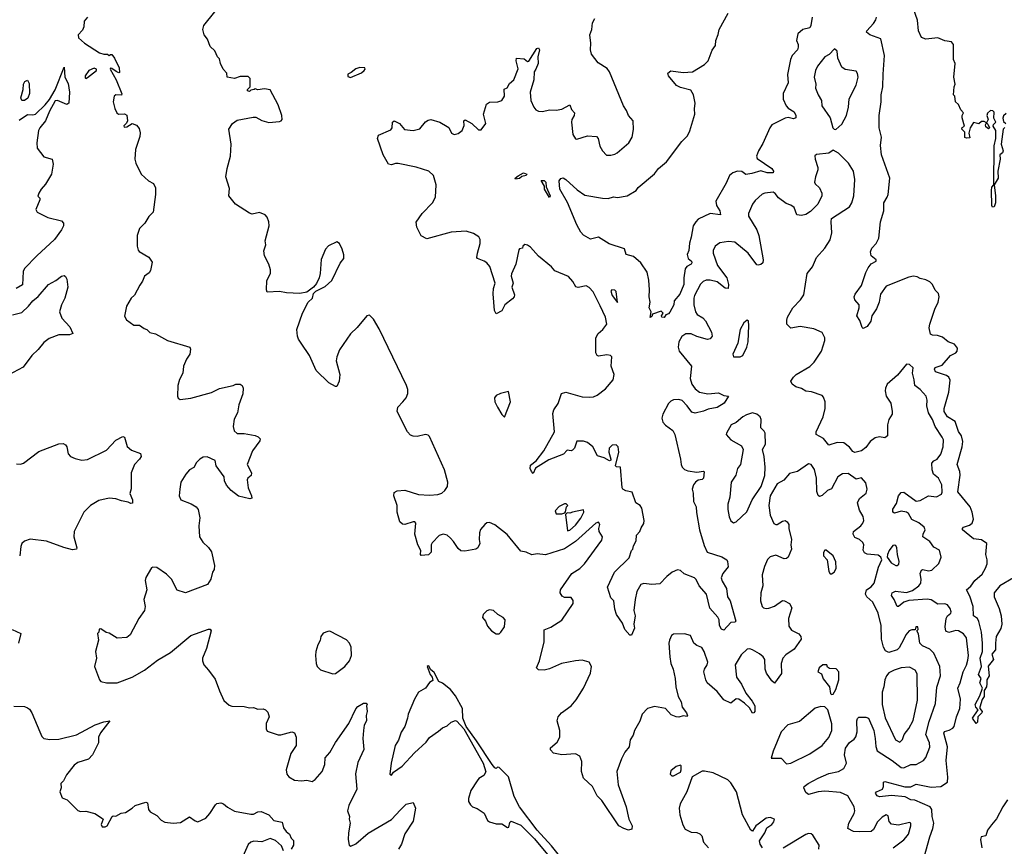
# Model space of a CAD drawing. Extents: x 1603745 to 1745082, y 385868 to 533966.
# Tile 389 of 646: x 1675409 to 1682632, y 458465 to 464527. Entities that reach past the tile are written whole.
import ezdxf

# ---------------------------------------------------------------- set-up
doc = ezdxf.new("R2010")
doc.units = 0

msp = doc.modelspace()

# ---------------------------------------------------------------- linework, layer by layer
at = {"layer": '0CON20XD'}
for points in [[(1680176.4, 459976.4), (1680171.1, 459955), (1680178.1, 459855), (1680185.6, 459805), (1680202.9, 459765), (1680218, 459695), (1680220.8, 459635), (1680238.1, 459565), (1680260.9, 459525), (1680267.9, 459485), (1680300, 459445), (1680307.4, 459422.6), (1680305, 459416.7), (1680275, 459423.3), (1680245, 459412.9), (1680223.7, 459413.7), (1680188.9, 459428.9), (1680145, 459476.5), (1680065, 459490), (1680014, 459476), (1679976, 459435), (1679957.9, 459382.1), (1679918, 459315), (1679909.2, 459280.8), (1679888, 459245), (1679878.8, 459195), (1679847.5, 459155), (1679823.2, 459106.8), (1679789.2, 459015), (1679800, 458915), (1679856.7, 458755), (1679867.5, 458707.5), (1679876.7, 458665), (1679902, 458615), (1679899.2, 458590.8), (1679875, 458583.3), (1679840, 458595), (1679805, 458616.7), (1679680.3, 458800.3), (1679645.9, 458835.9), (1679610.8, 458905), (1679543.9, 458963.9), (1679530, 459015), (1679533.6, 459086.4), (1679517, 459127), (1679485, 459143.8), (1679385, 459136.7), (1679325, 459147.5), (1679303, 459173), (1679303.6, 459186.4), (1679351.2, 459228.8), (1679372, 459265), (1679371.2, 459315), (1679352.5, 459385), (1679358.6, 459415), (1679384.2, 459445), (1679455, 459495.6), (1679491.4, 459538.6), (1679544.6, 459625.4), (1679596.2, 459735), (1679603.8, 459785), (1679585, 459816.7), (1679535, 459831.2), (1679485, 459825.8), (1679382.5, 459805), (1679294.3, 459765.7), (1679255, 459756), (1679215, 459759.2), (1679198.8, 459775), (1679222.5, 459825), (1679256.9, 459965), (1679255, 460053.3), (1679305, 460071.9), (1679386.7, 460123.3), (1679468.5, 460245), (1679468.9, 460268.9), (1679455, 460289.2), (1679405, 460290), (1679388.8, 460298.8), (1679374.3, 460324.3), (1679375.8, 460345), (1679459.1, 460465), (1679516.7, 460503.3), (1679553.1, 460536.9), (1679680.3, 460709.7), (1679684.2, 460735), (1679660.6, 460775), (1679657.1, 460795), (1679664, 460825), (1679655, 460841.2), (1679635, 460835.5), (1679485, 460701.1), (1679405, 460645.7), (1679265, 460602.2), (1679205, 460609.2), (1679165, 460602), (1679125, 460623.3), (1679085, 460630), (1678985, 460752.9), (1678895, 460823.8), (1678855, 460838.8), (1678835, 460836.2), (1678820, 460825), (1678790.3, 460789.7), (1678781.2, 460765), (1678778.8, 460715), (1678783.8, 460685), (1678770, 460655), (1678755, 460643.8), (1678675, 460628.6), (1678645, 460632.9), (1678625, 460648.8), (1678591.3, 460701.3), (1678568.8, 460725), (1678545, 460746), (1678515, 460754), (1678485, 460743.3), (1678435, 460690), (1678428, 460675), (1678427.3, 460622.7), (1678407.7, 460602.3), (1678355, 460597.5), (1678350, 460605), (1678350.8, 460635), (1678328.6, 460675), (1678308.6, 460755), (1678315.5, 460835.5), (1678306.7, 460845), (1678295, 460845.7), (1678235, 460826.2), (1678216.4, 460826.4), (1678196.7, 460845), (1678178.8, 460915), (1678178, 460965), (1678154, 461035), (1678155, 461060), (1678177, 461073), (1678233.9, 461076.1), (1678335, 461046), (1678415, 461039.2), (1678475, 461044.2), (1678505, 461055.8), (1678528, 461075), (1678545.8, 461105), (1678549.4, 461135), (1678525, 461225.6), (1678415, 461471.6), (1678405, 461481.2), (1678385.2, 461485.2), (1678325, 461471.4), (1678295, 461471.7), (1678275, 461480.2), (1678254.6, 461504.6), (1678176.8, 461655), (1678181.7, 461685), (1678220, 461725), (1678244.8, 461755), (1678257.1, 461785), (1678256.5, 461815), (1678246.5, 461845), (1678045, 462258.8), (1678005, 462330.5), (1677975, 462360.6), (1677955, 462355.8), (1677885, 462270.8), (1677836.3, 462223.7), (1677755, 462106.2), (1677734.4, 462055), (1677729.2, 462025), (1677757.5, 461925), (1677752.5, 461875), (1677735, 461837.5), (1677725, 461837.5), (1677677.5, 461865), (1677584.4, 461954.4), (1677533.8, 462065), (1677474, 462155), (1677453.3, 462183.3), (1677445.8, 462205), (1677440.8, 462255), (1677484.1, 462375.9), (1677523.8, 462456.2), (1677556.7, 462485), (1677565, 462520), (1677580, 462535), (1677650.5, 462569.5), (1677698, 462615), (1677759.1, 462740.9), (1677787.5, 462775), (1677787.4, 462802.6), (1677775, 462843.8), (1677755, 462886), (1677735, 462897.5), (1677675, 462867.5), (1677652.5, 462845), (1677620.7, 462769.3), (1677613.3, 462665), (1677605.9, 462634.1), (1677585, 462592.5), (1677563.9, 462566.1), (1677515, 462530), (1677465, 462520), (1677366.1, 462523.9), (1677315, 462533.8), (1677225, 462530), (1677220, 462545), (1677220.8, 462615), (1677248, 462665), (1677248.3, 462691.7), (1677236.2, 462735), (1677204.2, 462794.2), (1677200.7, 462830.7), (1677213.3, 462875), (1677208.8, 462905), (1677240, 463015), (1677237.5, 463045), (1677225, 463080), (1677210, 463095), (1677167, 463113), (1677115, 463100), (1677095, 463107.5), (1676991.2, 463175), (1676942.5, 463235), (1676948.3, 463288.3), (1676920, 463375), (1676930, 463435), (1676956.2, 463525), (1676960, 463615), (1676943.3, 463725), (1676970, 463765), (1677005, 463789.2), (1677122.5, 463812.5), (1677141.7, 463811.7), (1677185, 463786.7), (1677236.4, 463773.6), (1677315, 463780), (1677327.5, 463785), (1677334.2, 463795.8), (1677332.7, 463825), (1677305, 463901.4), (1677245, 464013.1), (1677205, 464020), (1677155, 464012.5), (1677135, 464020), (1677130, 464015), (1677105, 464010), (1677095, 464000), (1677080, 464005), (1677080, 464015), (1677100, 464035), (1677100, 464095), (1677085, 464110), (1677025, 464110), (1676985, 464096.7), (1676930, 464105), (1676927.5, 464135), (1676902.5, 464165), (1676882.5, 464205), (1676875, 464240), (1676860, 464255), (1676839.3, 464299.3), (1676805, 464330), (1676787.5, 464385), (1676762.5, 464415), (1676752.5, 464455), (1676760, 464485), (1676840, 464585)], [(1681221.6, 464545), (1681213.1, 464485), (1681205, 464467.1), (1681154, 464456), (1681117, 464423), (1681106.7, 464375), (1681119.5, 464345), (1681120.5, 464325), (1681113.6, 464306.4), (1681076.3, 464263.7), (1681063.3, 464235), (1681042.1, 464125), (1681046.2, 464065), (1681010.5, 463985), (1681010.5, 463945), (1681032.1, 463895), (1681047, 463877), (1681091.2, 463851.2), (1681102.9, 463825), (1681102.5, 463807.5), (1681085, 463800.9), (1681045, 463808.6), (1681025, 463805.3), (1680927.1, 463755), (1680911.1, 463735), (1680860.3, 463619.7), (1680827.5, 463565), (1680814.4, 463525), (1680817.8, 463507.8), (1680925, 463435.4), (1680939.4, 463415), (1680936.7, 463405), (1680892.5, 463405), (1680845, 463418.1), (1680778.6, 463398.6), (1680735, 463391.5), (1680705, 463412.5), (1680675, 463416.7), (1680641.2, 463405), (1680616, 463385), (1680592, 463328), (1680514.5, 463195), (1680519.1, 463165), (1680544.5, 463125), (1680548.8, 463095), (1680475, 463106.1), (1680386, 463065), (1680368.1, 463045), (1680349.4, 463015), (1680335, 462932.5), (1680321.1, 462888.9), (1680316.9, 462835), (1680305.6, 462805), (1680312.9, 462775), (1680336.5, 462756.5), (1680339.2, 462745), (1680335.4, 462734.6), (1680303.1, 462716.9), (1680290, 462700), (1680279.6, 462635), (1680280.5, 462585), (1680250.4, 462515), (1680210, 462465), (1680208.1, 462435), (1680178.8, 462381.2), (1680169.4, 462370.6), (1680147.7, 462362.3), (1680136.2, 462343.8), (1680120, 462345), (1680116.2, 462355), (1680130, 462375), (1680115, 462390), (1680051.7, 462368.3), (1680045, 462350), (1680033.6, 462343.6), (1680040, 462385), (1680026.7, 462415), (1680033.8, 462455), (1680026.2, 462495), (1680030, 462545), (1680023, 462617), (1680011.2, 462675), (1679964.4, 462744.4), (1679910.9, 462790.9), (1679856.7, 462805), (1679845, 462846.2), (1679732.1, 462882.1), (1679655, 462932.5), (1679595, 462918.6), (1679545, 462945.8), (1679525, 462969.4), (1679495, 463023.3), (1679427.2, 463187.2), (1679372.2, 463285), (1679366.2, 463345), (1679377.7, 463362.3), (1679395, 463367.5), (1679415, 463355.8), (1679498.3, 463278.3), (1679555, 463240.8), (1679683, 463217), (1679725.7, 463215.7), (1679765, 463227.1), (1679792.9, 463222.9), (1679865, 463234.2), (1679930, 463275), (1679945, 463296.2), (1680064.6, 463395.4), (1680095.5, 463434.5), (1680153.3, 463485), (1680265, 463633.3), (1680308, 463675), (1680325, 463712.5), (1680360.8, 463835), (1680357.7, 463872.3), (1680363.8, 463915), (1680351.4, 463975), (1680330.9, 464010.9), (1680255, 464030), (1680226.2, 464045), (1680168.8, 464115), (1680164, 464135), (1680185, 464152), (1680275, 464139.2), (1680345, 464144.4), (1680432.1, 464197.9), (1680459.2, 464225), (1680487.4, 464302.6), (1680512.6, 464337.4), (1680515.6, 464374.4), (1680532.6, 464417.4), (1680539.5, 464455), (1680605.7, 464575)], [(1682635, 463737.5), (1682624.2, 463725), (1682608.1, 463615), (1682624.2, 463565), (1682618.9, 463551.1), (1682599.2, 463535), (1682602.2, 463505), (1682584.1, 463415), (1682586.2, 463365), (1682556.7, 463316.7), (1682566.8, 463235), (1682566, 463185), (1682557.7, 463155), (1682545, 463151.1), (1682540.3, 463165), (1682537.2, 463275), (1682540.9, 463299.1), (1682554, 463316), (1682557.3, 463602.7), (1682570, 463655), (1682570, 463715), (1682550, 463745), (1682551.2, 463758.8), (1682570, 463775), (1682553.6, 463803.6), (1682557.8, 463847.8), (1682547.7, 463857.7), (1682529.3, 463860.7), (1682508.3, 463841.7), (1682503.3, 463825), (1682512.5, 463795), (1682500, 463770), (1682511.7, 463761.7), (1682522.5, 463735), (1682519.3, 463730.7), (1682515, 463727.5), (1682495, 463740), (1682492.5, 463755), (1682500, 463770), (1682485, 463780), (1682465, 463780), (1682445, 463762.5), (1682405, 463772.5), (1682380, 463735), (1682372.5, 463695), (1682378.3, 463661.7), (1682355, 463657.5), (1682343, 463663), (1682341.7, 463701.7), (1682320, 463725), (1682323.6, 463736.4), (1682340, 463745), (1682323, 463807), (1682322.5, 463825), (1682332.5, 463845), (1682312.5, 463865), (1682296.7, 463905), (1682272.5, 463925), (1682267.5, 463965), (1682260, 463975), (1682262.5, 464035), (1682270, 464055), (1682261.2, 464105), (1682270, 464205), (1682260, 464235), (1682258.8, 464298.8), (1682258.1, 464345), (1682243.9, 464363.9), (1682195, 464372.7), (1682145, 464393.6), (1682055, 464384.5), (1682025, 464395.8), (1682002.1, 464445), (1681994.3, 464524.3), (1681966.3, 464606.3)], [(1675906, 464545), (1675880.8, 464515), (1675878.8, 464475), (1675869.5, 464450.5), (1675838, 464415), (1675840, 464395), (1675883.8, 464355), (1675995, 464283.5), (1676025, 464274.2), (1676053.3, 464273.3), (1676065, 464263.8), (1676075, 464272.5), (1676085, 464270.8), (1676105.2, 464245.2), (1676138.8, 464175), (1676141.2, 464138.8), (1676135, 464136), (1676117.5, 464147.5), (1676085, 464169.2), (1676075, 464172.5), (1676072.5, 464165), (1676116.2, 464085), (1676157.1, 463982.9), (1676155, 463973.3), (1676115, 463975.8), (1676102, 463965), (1676094, 463925), (1676105.9, 463875.9), (1676122, 463845), (1676134.3, 463834.3), (1676177, 463837), (1676195, 463827.5), (1676200.8, 463785), (1676193.1, 463766.9), (1676172.6, 463747.4), (1676175, 463738.8), (1676195, 463740.8), (1676235, 463766.2), (1676265, 463753.8), (1676285, 463730), (1676293.3, 463696.7), (1676289.3, 463670.7), (1676257.5, 463575), (1676253.3, 463505), (1676260, 463475), (1676300, 463395), (1676352.5, 463345), (1676390, 463325), (1676406, 463295), (1676406.2, 463245), (1676386.7, 463115), (1676355, 463083.3), (1676326.7, 463035), (1676288.8, 462995), (1676270.8, 462945), (1676270, 462865), (1676277.3, 462837.3), (1676285.9, 462825.9), (1676355, 462786.2), (1676379.5, 462749.5), (1676367.5, 462687.5)], [(1681615, 461390.8), (1681585, 461364.4), (1681535, 461353.3), (1681520.4, 461360.4), (1681495, 461392), (1681455, 461423.8), (1681405, 461426.2), (1681345, 461407.5), (1681305.4, 461455.4), (1681252, 461485), (1681252, 461505), (1681302.9, 461615), (1681318, 461675), (1681316.7, 461725), (1681305, 461760), (1681295, 461770), (1681216.8, 461796.8), (1681175, 461802.5), (1681143, 461823), (1681102.5, 461835), (1681075, 461853.8), (1681066.2, 461875), (1681084.2, 461905), (1681105.8, 461925), (1681205, 461982.9), (1681235.7, 462015), (1681290.8, 462095), (1681314.3, 462175), (1681314.2, 462195), (1681295, 462233.8), (1681235, 462261.1), (1681135, 462276.7), (1681065, 462263.8), (1681036.2, 462295), (1681035.7, 462324.3), (1681040.8, 462345), (1681079.2, 462415), (1681136.8, 462473.2), (1681159.8, 462510.2), (1681185.7, 462665), (1681225.4, 462714.6), (1681255, 462783.8), (1681315, 462851.2), (1681355, 462913.3), (1681365.6, 462965), (1681360.6, 463045), (1681365, 463068.8), (1681495, 463154), (1681512.9, 463185), (1681527.1, 463235), (1681535.6, 463355), (1681525.6, 463415), (1681489.2, 463475), (1681415, 463548.8), (1681375, 463570), (1681345, 463548.8), (1681255, 463537.5), (1681241.7, 463528.3), (1681243.3, 463505), (1681264.1, 463444.1), (1681264, 463425), (1681247.5, 463375), (1681238, 463335), (1681243.1, 463323.1), (1681275.8, 463295), (1681293.3, 463255), (1681293.5, 463235), (1681264.2, 463175), (1681210.7, 463119.3), (1681175, 463097.8), (1681145, 463091.1), (1681110, 463095), (1681089.7, 463149.7), (1681066.3, 463166.3), (1681030.2, 463180.2), (1680975, 463220.8), (1680951.8, 463251.8), (1680935, 463261.1), (1680874.4, 463255.6), (1680855, 463247.5), (1680805, 463202), (1680785, 463173.8), (1680755.8, 463105), (1680754.2, 463085), (1680815.6, 462985), (1680831.5, 462945), (1680863.3, 462765), (1680859.2, 462745), (1680845, 462732.9), (1680825, 462725.7), (1680815, 462729.2), (1680752.2, 462815), (1680655, 462894.4), (1680609.4, 462900.6), (1680545, 462890.8), (1680510, 462865), (1680496.2, 462835), (1680496.2, 462815), (1680527.8, 462725), (1680597.3, 462635), (1680608.8, 462585), (1680605, 462556.7), (1680585, 462558.9), (1680525, 462605.3), (1680475, 462617.5), (1680445, 462617.1), (1680423.5, 462606.5), (1680403.3, 462586.7), (1680358.5, 462505), (1680354.4, 462485), (1680353.3, 462435), (1680365.6, 462385), (1680378.6, 462365), (1680419.7, 462339.7), (1680439.5, 462319.5), (1680483.1, 462235), (1680488.6, 462205), (1680475, 462187.1), (1680455, 462181.5), (1680375, 462203.8), (1680335, 462222.1), (1680296.5, 462223.5), (1680265, 462204.3), (1680243.5, 462165), (1680239.4, 462125), (1680245.7, 462095), (1680337.7, 461985), (1680326.5, 461895), (1680339.5, 461855), (1680365, 461820), (1680396.7, 461795), (1680455.5, 461784.5), (1680535, 461790), (1680575, 461770), (1680607.5, 461765), (1680577.3, 461715), (1680525, 461683.6), (1680458.3, 461671.7), (1680425, 461655.5), (1680365, 461642.1), (1680339.4, 461649.4), (1680305, 461696.5), (1680267.3, 461735), (1680245, 461741.6), (1680205, 461739.2), (1680185, 461730), (1680168, 461712), (1680127.1, 461635), (1680119.3, 461605), (1680126.5, 461575), (1680145, 461553.5), (1680199.2, 461515), (1680215.7, 461485), (1680256.7, 461305), (1680260, 461265), (1680269.4, 461245), (1680285, 461228.9), (1680309.8, 461219.8), (1680375, 461210), (1680425, 461216.9), (1680430.6, 461210.6), (1680425, 461164), (1680415, 461155.7), (1680385, 461150), (1680366, 461135), (1680351.1, 461115), (1680342.2, 461085), (1680350, 461055), (1680350.4, 460995), (1680371.2, 460955), (1680373.3, 460913.3), (1680396.1, 460786.1), (1680430.3, 460670.3), (1680452.2, 460622.2), (1680559.3, 460589.3), (1680596, 460566), (1680602, 460555), (1680606, 460515), (1680567.1, 460465), (1680554, 460434), (1680560.8, 460410.8), (1680594, 460355), (1680602, 460295), (1680621.2, 460265), (1680662.5, 460117.5), (1680655, 460110), (1680625, 460107.5), (1680575, 460051.2), (1680557.9, 460057.9), (1680541.9, 460085), (1680539.2, 460125), (1680530.8, 460145), (1680470.9, 460210.9), (1680446.1, 460315), (1680394.2, 460375), (1680371.2, 460421.2), (1680360, 460435), (1680283.2, 460463.2), (1680255, 460487.1), (1680235, 460491.8), (1680195, 460476.8), (1680155.3, 460444.7), (1680105, 460390.6), (1680045, 460384.3), (1679987.7, 460392.3), (1679964.1, 460385.9), (1679935.6, 460335), (1679923.8, 460276.2), (1679914.6, 460195), (1679922.5, 460155), (1679914.4, 460095), (1679918, 460065), (1679895.7, 460014.3), (1679885, 460013.8), (1679847.5, 460055), (1679830.7, 460100.7), (1679786.4, 460166.4), (1679773.3, 460205), (1679767.5, 460265), (1679745, 460287.5), (1679720, 460365), (1679772.5, 460475), (1679879.1, 460580.9), (1679896.4, 460633.6), (1679906.2, 460645), (1679910.5, 460669.5), (1679930, 460705), (1679934.2, 460745.8), (1679958.8, 460775), (1679968.6, 460801.4), (1679986.7, 460833.3), (1679988.9, 460855), (1679971.9, 460945), (1679959.2, 460965), (1679928.6, 460985), (1679902.6, 461062.6), (1679855, 461073.2), (1679834.4, 461084.4), (1679827.8, 461095), (1679816.2, 461246.2), (1679787, 461247), (1679780, 461255), (1679804.7, 461355), (1679799.6, 461395), (1679785, 461410.5), (1679755, 461407.5), (1679734.1, 461385), (1679730.2, 461355), (1679745.3, 461304.7), (1679744.3, 461295.7), (1679735, 461292.2), (1679695.2, 461315.2), (1679647.8, 461327.8), (1679613.1, 461395), (1679575, 461425.7), (1679545, 461435.8), (1679495, 461436.2), (1679478.6, 461385), (1679465, 461370.6), (1679454.4, 461364.4), (1679425, 461370), (1679398.3, 461341.7), (1679291.2, 461298.8), (1679192.9, 461237.1), (1679175, 461200), (1679163.1, 461215), (1679152.3, 461235), (1679155, 461260), (1679197.3, 461292.7), (1679252.9, 461365), (1679331.2, 461505), (1679320.7, 461639.3), (1679327.5, 461665), (1679357.7, 461712.3), (1679384.1, 461785.9), (1679415, 461796), (1679535, 461761.4), (1679585, 461757.8), (1679617.8, 461762.2), (1679645, 461774.3), (1679705, 461819.2), (1679762.9, 461885), (1679768.6, 461925), (1679746.9, 461985), (1679752.5, 462055), (1679743.3, 462065), (1679715, 462070.4), (1679655, 462059.5), (1679644.5, 462065), (1679634.6, 462085), (1679635.6, 462195), (1679651.9, 462225), (1679685.6, 462255), (1679715.2, 462295), (1679705.9, 462345), (1679668.1, 462428.1), (1679615, 462530.7), (1679585, 462563.5), (1679565, 462574.5), (1679505, 462562.5), (1679487.5, 462567.5), (1679466.9, 462606.9), (1679433.4, 462643.4), (1679335, 462685.8), (1679310.8, 462715), (1679213.7, 462793.7), (1679155, 462860), (1679135, 462873.3), (1679115, 462877.5), (1679100, 462865), (1679098.3, 462851.7), (1679075, 462847.5), (1679070.5, 462839.5), (1679047.1, 462735), (1679015.7, 462664.3), (1679014.4, 462645), (1679028.8, 462595), (1679020, 462565), (1679038.3, 462508.3), (1679036.2, 462495), (1679025, 462480), (1678966.7, 462435), (1678945, 462391.2), (1678905, 462370), (1678892, 462395), (1678883, 462517), (1678884.2, 462555.8), (1678896, 462595), (1678857.8, 462717.8), (1678834.4, 462744.4), (1678815, 462756), (1678767.5, 462775), (1678762.7, 462782.7), (1678766, 462815), (1678786.2, 462885), (1678786.7, 462915), (1678777.5, 462935), (1678738.8, 462958.8), (1678685, 462976), (1678575, 462970), (1678395, 462920.6), (1678355, 462943.1), (1678321.3, 463005), (1678317.1, 463042.9), (1678360.6, 463105), (1678437.1, 463185), (1678458.1, 463225), (1678464.4, 463315), (1678443.3, 463383.3), (1678410.8, 463415), (1678316.2, 463446.2), (1678185, 463472.2), (1678165, 463473.3), (1678135, 463462.1), (1678115, 463468.2), (1678074.3, 463535), (1678034.6, 463655), (1678040.6, 463679.4), (1678131.2, 463718.8), (1678140.8, 463735), (1678142.5, 463775), (1678155, 463785.7), (1678196.1, 463766.1), (1678231.7, 463721.7), (1678294.1, 463714.1), (1678344.2, 463725.8), (1678385, 463777.5), (1678405, 463790), (1678425, 463793.8), (1678490, 463775), (1678545, 463743.3), (1678555.8, 463735.8), (1678575.8, 463695.8), (1678596, 463686), (1678625, 463692.9), (1678653.8, 463715), (1678668.3, 463751.7), (1678666.7, 463785), (1678676.7, 463793.3), (1678725.6, 463765.6), (1678775, 463720), (1678795, 463720), (1678827.5, 463765), (1678812.2, 463835), (1678832.7, 463907.3), (1678855, 463921.9), (1678915.7, 463924.3), (1678946.2, 463935), (1678964.4, 463965), (1678963.8, 464016.2), (1678983.9, 464026.1), (1679000.8, 464059.2), (1679034, 464085), (1679064.3, 464165.7), (1679049.5, 464225), (1679052.5, 464245), (1679110, 464240), (1679135, 464221.2), (1679143.3, 464223.3), (1679202.5, 464315), (1679215, 464321.2), (1679222.5, 464305), (1679208.8, 464255), (1679212, 464205), (1679196.2, 464163.8), (1679182, 464145), (1679181.4, 464085), (1679154.5, 463995), (1679159.2, 463935), (1679180, 463885), (1679195, 463866.7), (1679215, 463856.2), (1679243.9, 463853.9), (1679295, 463866), (1679345, 463864), (1679385, 463870.8), (1679445, 463902.5), (1679457.4, 463867.4), (1679477.6, 463845), (1679476.6, 463825), (1679459.6, 463795), (1679455.6, 463775), (1679466.2, 463685), (1679485, 463653.3), (1679495, 463651.2), (1679574.2, 463675.8), (1679640.7, 463670.7), (1679653.3, 463655), (1679665, 463600), (1679683.3, 463565), (1679714.3, 463534.3), (1679745, 463534), (1679775, 463540), (1679790.5, 463549.5), (1679876.7, 463625), (1679901.2, 463665), (1679911.7, 463721.7), (1679910, 463785), (1679874.2, 463824.2), (1679860.8, 463860.8), (1679838.8, 463895), (1679736, 464145), (1679717.9, 464167.9), (1679651.1, 464211.1), (1679604.3, 464275), (1679596.9, 464305), (1679598.5, 464355), (1679590, 464415), (1679605.7, 464455), (1679611.4, 464505), (1679627.5, 464535)], [(1682699.2, 460435), (1682599.2, 460375), (1682557.5, 460325), (1682557.8, 460295), (1682595, 460208.1), (1682609.7, 460155), (1682612.7, 460095), (1682606.3, 460063.7), (1682572.5, 460005), (1682565.9, 459954.1), (1682568, 459905), (1682540, 459875), (1682553.3, 459835), (1682514, 459786), (1682521.4, 459715), (1682503.3, 459685), (1682503.1, 459656.9), (1682500.5, 459635), (1682482.9, 459607.1), (1682483.8, 459565), (1682469.1, 459540.9), (1682452.5, 459485), (1682452, 459475), (1682468.2, 459455), (1682466.4, 459445), (1682437.1, 459415), (1682435.3, 459374.7), (1682425, 459366.2), (1682398.2, 459405), (1682438.6, 459465), (1682422.7, 459485), (1682418.2, 459505), (1682450.9, 459569.1), (1682470.8, 459625), (1682451.1, 459665), (1682462, 459695), (1682442.5, 459725), (1682463.3, 459785), (1682454.4, 459844.4), (1682471.5, 459895), (1682471.5, 459955), (1682464.5, 460034.5), (1682445.8, 460115), (1682435.4, 460135.4), (1682405.7, 460155.7), (1682402.7, 460225), (1682379, 460299), (1682354, 460345), (1682387.1, 460372.9), (1682415.4, 460415), (1682469.4, 460460.6), (1682494.7, 460505), (1682505, 460536.7), (1682505.9, 460565), (1682496.5, 460605), (1682504.2, 460685), (1682465, 460713.5), (1682405, 460720.6), (1682326, 460785), (1682324.2, 460795.8), (1682332.5, 460805), (1682375, 460820), (1682395.4, 460834.6), (1682405.4, 460865), (1682396.5, 460915), (1682380.2, 460955), (1682289.6, 461065), (1682308.1, 461188.1), (1682305.2, 461215), (1682286.7, 461265), (1682323.3, 461395), (1682326.2, 461435), (1682318, 461475), (1682296.5, 461506.5), (1682270.9, 461580.9), (1682213.8, 461615), (1682191.3, 461655), (1682191.5, 461675), (1682224.5, 461795), (1682233.2, 461883.2), (1682225.2, 461905.2), (1682208.1, 461918.1), (1682128, 461945), (1682119.4, 461965), (1682124.6, 461975.4), (1682175, 461992.9), (1682236.2, 462063.8), (1682275.8, 462085), (1682285, 462095.6), (1682287.3, 462117.3), (1682267.2, 462147.2), (1682220, 462165), (1682178.8, 462198.8), (1682142.2, 462212.2), (1682104.2, 462214.2), (1682090.6, 462220.6), (1682081.5, 462268.5), (1682084.4, 462295), (1682121.5, 462405), (1682146.2, 462455), (1682154.5, 462495), (1682148.6, 462518.6), (1682124.4, 462544.4), (1682104.3, 462585), (1682086, 462605), (1682055, 462620), (1682015, 462628.6), (1681992.1, 462642.1), (1681965, 462645.8), (1681930.3, 462639.7), (1681765, 462573.8), (1681723.8, 462515), (1681714.3, 462455), (1681694.5, 462405.5), (1681660, 462355), (1681651.2, 462315), (1681625, 462276.7), (1681595, 462262.5), (1681589.3, 462269.3), (1681572, 462322), (1681549.2, 462355), (1681567.5, 462415), (1681567.5, 462435), (1681535, 462472.5), (1681530, 462495), (1681538, 462515), (1681583.5, 462576.5), (1681615, 462672), (1681633, 462707), (1681655, 462735.8), (1681692.5, 462755), (1681692.5, 462765), (1681653.8, 462795), (1681650, 462825), (1681658.8, 462851.2), (1681690.8, 462885), (1681710, 462925), (1681723.6, 463045), (1681747.5, 463125), (1681746.7, 463185), (1681773.3, 463225), (1681779.5, 463245), (1681791.5, 463365), (1681731.1, 463535), (1681723.1, 463605), (1681730.6, 463665), (1681712.5, 463735), (1681713.2, 463823.2), (1681728.9, 463925), (1681728.2, 463975), (1681741.5, 464035), (1681742, 464128), (1681753.3, 464265), (1681725, 464385.8), (1681646, 464415), (1681620.8, 464435), (1681622.9, 464445), (1681672.1, 464497.9), (1681690, 464525), (1681694.2, 464545)], [(1681395, 463722.5), (1681439.3, 463760.7), (1681474.4, 463825), (1681488.2, 463885), (1681492.8, 463947.2), (1681544, 464046), (1681558.8, 464105), (1681555, 464133.3), (1681545, 464149.2), (1681465, 464162), (1681438.5, 464178.5), (1681410, 464245), (1681406.2, 464295), (1681385, 464312.5), (1681347.9, 464272.1), (1681315.8, 464254.2), (1681260, 464185), (1681246.4, 464155), (1681237.8, 464105), (1681248.6, 464055), (1681247.5, 464025), (1681265.5, 463975.5), (1681290, 463935), (1681294, 463895), (1681355, 463807.5), (1681373, 463733), (1681383, 463723), (1681395, 463722.5)], [(1675405, 463790), (1675465, 463832.5), (1675505, 463828.8), (1675525, 463834.3), (1675595, 463901.5), (1675628.3, 463941.7), (1675668.1, 464011.9), (1675735, 464178.8), (1675737.9, 464142.1), (1675740.8, 464105), (1675765, 464058), (1675775.3, 463995), (1675768.8, 463915), (1675753.9, 463906.1), (1675685, 463935.5), (1675668.9, 463931.1), (1675626.7, 463855), (1675598.8, 463785), (1675555.5, 463734.5), (1675545.6, 463714.4), (1675534.2, 463625), (1675536.2, 463585), (1675585, 463521.2), (1675646.7, 463505), (1675653.6, 463466.4), (1675641.2, 463395), (1675598.8, 463321.2), (1675566.7, 463285), (1675550, 463255), (1675542.5, 463232.5), (1675557, 463217), (1675556.7, 463205), (1675526.2, 463135), (1675536.4, 463116.4), (1675615, 463076.7), (1675715, 463052.5), (1675730, 463035), (1675730, 463015), (1675716.2, 462985), (1675664, 462915), (1675535.7, 462794.3), (1675445, 462703.3), (1675435, 462680), (1675428.3, 462581.7), (1675383.3, 462556.7)], [(1675895, 464096.2), (1675905, 464102.2), (1675971.9, 464155), (1675973.1, 464165), (1675955, 464170.9), (1675915, 464153.1), (1675889.4, 464115), (1675890, 464100), (1675895, 464096.2)], [(1677835, 464103.3), (1677915, 464136.2), (1677936.7, 464155), (1677942.5, 464165), (1677940, 464175), (1677905, 464176), (1677875, 464166.2), (1677840.7, 464139.3), (1677815, 464127.5), (1677815, 464110), (1677835, 464103.3)], [(1675445, 463933.3), (1675423.6, 463933.6), (1675416.7, 463955), (1675433.3, 464015), (1675437.5, 464055), (1675447, 464073), (1675465, 464082.5), (1675478.3, 464058.3), (1675481.2, 463985), (1675468.8, 463951.2), (1675445, 463933.3)], [(1682645, 463840), (1682625, 463822.5), (1682620.8, 463805), (1682625, 463780), (1682642.5, 463765)], [(1679046.7, 463356.7), (1679044.2, 463365), (1679065, 463381.9), (1679105, 463402.9), (1679129.2, 463395), (1679125.3, 463384.7), (1679092.1, 463377.9), (1679075, 463362.7), (1679046.7, 463356.7)], [(1679295, 463223.3), (1679257.5, 463285), (1679258.8, 463305), (1679235, 463347.5), (1679255, 463348.1), (1679268.5, 463335), (1679270.5, 463300.5), (1679300, 463235), (1679295, 463223.3)], [(1675355, 462363.3), (1675425, 462380), (1675473.3, 462425), (1675504.1, 462465.9), (1675545, 462497.5), (1675620, 462585), (1675675, 462613.8), (1675715, 462646.7), (1675735, 462650), (1675743.9, 462643.9), (1675753.8, 462625), (1675761.2, 462565), (1675740, 462485), (1675715.8, 462435), (1675702, 462385), (1675718.8, 462338.8), (1675776.7, 462275), (1675797.5, 462225), (1675775, 462216.7), (1675695, 462216.2), (1675625, 462190), (1675585, 462160), (1675545, 462108), (1675497.1, 462065), (1675435, 461980), (1675325, 461920.8)], [(1676367.5, 462687.5), (1676359.5, 462670.5), (1676324.5, 462645.5), (1676310.3, 462609.7), (1676289.1, 462580.9), (1676252.1, 462507.9), (1676225.9, 462484.1), (1676191.2, 462425), (1676177, 462353), (1676192.5, 462325), (1676245, 462287.5), (1676287.7, 462287.7), (1676322, 462262), (1676342.5, 462255), (1676364.1, 462234.1), (1676403.9, 462223.9), (1676494.2, 462174.2), (1676656.7, 462125), (1676661.2, 462111.2), (1676655.8, 462075), (1676631.7, 462038.3), (1676610, 461985), (1676606, 461935), (1676580.5, 461889.5), (1676568.8, 461845), (1676565.6, 461765), (1676571.2, 461751.2), (1676585, 461742.9), (1676665, 461750.8), (1676815, 461794.2), (1676875, 461822.9), (1676975, 461844), (1676995, 461853.3), (1677025, 461853.3), (1677040, 461845), (1677048, 461825), (1677045.8, 461784.2), (1677017.3, 461702.7), (1677005.7, 461645), (1676983.2, 461596.8), (1676974.4, 461545), (1676981.3, 461511.3), (1677005, 461492.5), (1677055, 461491.4), (1677137, 461477), (1677158.3, 461468.3), (1677173.6, 461453.6), (1677170.5, 461439.5), (1677116.2, 461365), (1677077.5, 461265), (1677108.5, 461205), (1677106.5, 461183.5), (1677082.5, 461165), (1677077.5, 461152.5), (1677084, 461095), (1677110, 461035), (1677110.7, 461019.3), (1677097, 461013), (1677015, 461033.3), (1676960, 461075), (1676925, 461112.5), (1676912, 461145), (1676908, 461175), (1676850, 461255), (1676842.9, 461295), (1676785, 461322.5), (1676755, 461318.8), (1676731.4, 461305), (1676705, 461279.2), (1676685, 461242.5), (1676655, 461225.6), (1676627.1, 461195), (1676592, 461135), (1676584.1, 461084.1), (1676579.2, 461035), (1676590, 461005), (1676665.7, 460975.7), (1676704.1, 460954.1), (1676718.8, 460935), (1676731.4, 460875), (1676722.5, 460815), (1676728, 460735), (1676751.2, 460695), (1676795, 460656.2), (1676816, 460625), (1676838.8, 460525), (1676836.2, 460495), (1676824.2, 460475.8), (1676810, 460425), (1676785.8, 460384.2), (1676625, 460323.3), (1676562.9, 460342.9), (1676522, 460425), (1676485, 460462), (1676415, 460510), (1676385, 460512.5), (1676375, 460507.5), (1676335, 460437.5), (1676330, 460415), (1676341.2, 460345), (1676318.8, 460275), (1676328.8, 460225), (1676323.3, 460195), (1676283, 460137), (1676220, 460015), (1676193.9, 459996.1), (1676125, 459992.5), (1676065, 460027.5), (1676043, 460033), (1676005, 460060), (1675991.7, 460058.3), (1675990, 460035), (1675980, 460025), (1675987, 459977), (1675966, 459895), (1675971.2, 459845), (1675956.7, 459785), (1675993.3, 459685), (1676005, 459674), (1676045, 459664.2), (1676125, 459663.3), (1676233.3, 459705), (1676325, 459756.7), (1676420.4, 459829.6), (1676515, 459886.7), (1676665, 460010.8), (1676795, 460058), (1676807.1, 460057.1), (1676813.8, 460045), (1676778.8, 459915), (1676750, 459845), (1676748.8, 459825), (1676760, 459795), (1676795, 459757.5), (1676842, 459692), (1676873.3, 459605), (1676907.5, 459535), (1676945, 459500), (1676965, 459492.5), (1677055, 459491.2), (1677095, 459480), (1677125, 459482.5), (1677155, 459470), (1677195, 459472.5), (1677212.5, 459465), (1677228.3, 459448.3), (1677238.8, 459415), (1677218, 459365), (1677216.4, 459326.4), (1677225, 459310), (1677305, 459282), (1677325, 459282.5), (1677405, 459306), (1677425, 459296.7), (1677437.1, 459265), (1677437.8, 459205), (1677398.9, 459145), (1677362.7, 459025), (1677369.2, 458995), (1677382.5, 458975), (1677425, 458951.5), (1677475, 458944.4), (1677515, 458951.2), (1677555, 458940), (1677577.1, 458955), (1677626.9, 459015), (1677646.9, 459065), (1677650.8, 459115), (1677685, 459154), (1677725, 459225.8), (1677823.9, 459366.1), (1677875.8, 459474.2), (1677889.2, 459490.8), (1677930, 459515), (1677950, 459515), (1677956.7, 459505), (1677952.5, 459495), (1677957.5, 459455), (1677949.2, 459425), (1677952, 459385), (1677935.9, 459354.1), (1677930, 459315), (1677926.7, 459255), (1677934.4, 459175), (1677889.7, 459080.3), (1677873.3, 458996.7), (1677880.8, 458885), (1677824.3, 458765), (1677814.3, 458725), (1677828, 458685), (1677825.7, 458664.3), (1677832.1, 458635), (1677819.7, 458565), (1677818.5, 458515), (1677825.8, 458475), (1677837.5, 458467.5), (1677873.8, 458483.8), (1677965, 458561.1), (1678135, 458660.8), (1678202.5, 458732.5), (1678245, 458773.3), (1678295, 458787.5), (1678312.5, 458745), (1678295, 458650), (1678233.9, 458556.1), (1678209.4, 458480.6), (1678188, 458445)], [(1679795, 462453.3), (1679784.3, 462534.3), (1679774.3, 462544.3), (1679753.3, 462546.7), (1679745.7, 462535), (1679754.8, 462505), (1679795, 462453.3)], [(1680645, 462053.8), (1680695, 462054), (1680713.3, 462065), (1680742.5, 462125), (1680752.9, 462165), (1680758.6, 462285), (1680755.8, 462315.8), (1680745, 462323.3), (1680722, 462305), (1680693.8, 462256.2), (1680675.7, 462154.3), (1680640, 462075), (1680645, 462053.8)], [(1682043.6, 458385), (1682085.2, 458535), (1682107.2, 458595), (1682113.9, 458635), (1682101.8, 458685), (1682100.8, 458735), (1682088.8, 458755), (1681975, 458804.1), (1681945, 458806.2), (1681905, 458828), (1681803.1, 458836.9), (1681715, 458828.1), (1681698, 458835), (1681686, 458855), (1681693.8, 458865), (1681739.2, 458885), (1681745.7, 458905), (1681744.5, 458935.5), (1681755, 458940.8), (1681902.6, 458902.6), (1681945, 458902.3), (1681985, 458920.8), (1682095, 458898.5), (1682165, 458903.1), (1682214, 458935), (1682218.2, 458971.8), (1682204.1, 459094.1), (1682215.3, 459194.7), (1682188.2, 459295), (1682193.9, 459306.1), (1682226.7, 459316.7), (1682255, 459332.9), (1682263.3, 459345), (1682280.8, 459415), (1682304.1, 459475), (1682309.8, 459545), (1682291.3, 459625), (1682308.5, 459665), (1682329.6, 459745), (1682355, 459794.5), (1682365, 459831.2), (1682368, 459865), (1682354.7, 459994.7), (1682332.4, 460022.4), (1682295.8, 460045.8), (1682275, 460046.8), (1682225, 460032.1), (1682203.8, 460043.8), (1682197.4, 460075), (1682205.2, 460134.8), (1682214.1, 460155.9), (1682238.1, 460175), (1682241.5, 460185), (1682235, 460209.2), (1682215, 460235.6), (1682195, 460243.1), (1682145, 460241.8), (1682095, 460271.8), (1682065, 460276.7), (1681931.5, 460268.5), (1681894.7, 460255.3), (1681855, 460224), (1681845, 460223.3), (1681822.9, 460275), (1681802.9, 460305), (1681810, 460325), (1681833.3, 460336.7), (1681915, 460327.7), (1681958, 460342), (1682003.8, 460376.2), (1682018.5, 460395), (1682022.4, 460425), (1682015.3, 460465), (1682025, 460489.4), (1682035, 460494.4), (1682075, 460485.7), (1682100, 460490), (1682150.7, 460539.3), (1682168.8, 460585), (1682155, 460636.7), (1682115, 460658), (1682085, 460700.6), (1682033.8, 460735), (1682035.7, 460755), (1682051.1, 460785), (1682043.1, 460805), (1682005, 460838.5), (1681952.7, 460862.7), (1681928.8, 460905), (1681915, 460915.4), (1681875, 460922), (1681825, 460907.5), (1681813.3, 460915), (1681815, 460938), (1681840.8, 460979.2), (1681855, 461036), (1681875, 461059.2), (1681895, 461061.2), (1681985, 460995.5), (1682015, 461001.5), (1682074.4, 461035.6), (1682135, 461028.8), (1682172, 461048), (1682176.8, 461063.2), (1682173.1, 461115), (1682149.4, 461165), (1682111.4, 461195), (1682103.3, 461225), (1682101.1, 461275), (1682115, 461292.5), (1682138.8, 461305), (1682165, 461340), (1682182.7, 461395), (1682184.4, 461445), (1682176.4, 461466.4), (1682123.9, 461543.9), (1682105.2, 461595.2), (1682075.5, 461645), (1682064.3, 461695), (1682065.7, 461735.7), (1682058.8, 461765), (1682015, 461814), (1681974.2, 461845), (1681971.4, 461885), (1681957.5, 461935), (1681963.3, 461975), (1681935, 461997.5), (1681915, 462000), (1681848.9, 461921.1), (1681772, 461855), (1681759.2, 461825), (1681757.1, 461805), (1681765.8, 461765), (1681798.8, 461715), (1681810, 461655), (1681808, 461635), (1681784.4, 461595.6), (1681774.1, 461555.9), (1681774, 461475), (1681755, 461461.4), (1681715, 461467.5), (1681685, 461460.5), (1681647.3, 461432.7), (1681615, 461390.8)], [(1678965, 461613.3), (1679010, 461725), (1678995, 461800), (1678935, 461786.7), (1678905, 461772), (1678890.6, 461755), (1678894.7, 461725), (1678913.3, 461685), (1678945, 461630.8), (1678965, 461613.3)], [(1680645, 460838), (1680665, 460844.2), (1680743.1, 460916.9), (1680781.4, 461005), (1680846.8, 461103.2), (1680875.8, 461185), (1680878.1, 461245), (1680870.6, 461325), (1680857.1, 461375), (1680880, 461415), (1680876.2, 461495), (1680870.5, 461510.5), (1680846, 461535), (1680847.8, 461595), (1680841.4, 461615), (1680815.4, 461635.4), (1680785, 461644.5), (1680740.4, 461629.6), (1680714.2, 461615), (1680665, 461573.1), (1680628.8, 461555), (1680593.3, 461495), (1680590, 461485), (1680625, 461446.7), (1680703, 461403), (1680717.1, 461375), (1680695.6, 461265), (1680673.6, 461236.4), (1680663.2, 461186.8), (1680628.1, 461135), (1680617.5, 461025), (1680602.9, 460975), (1680604.2, 460935), (1680612.1, 460882.1), (1680625, 460851.2), (1680645, 460838)], [(1675385, 461269.2), (1675415, 461267.5), (1675435.6, 461274.4), (1675548.5, 461361.5), (1675695, 461417.1), (1675728.1, 461418.1), (1675745, 461410), (1675753.8, 461395), (1675764, 461344), (1675782.7, 461322.7), (1675815, 461308), (1675865, 461298), (1675905, 461302.5), (1676045, 461370.6), (1676115, 461444), (1676165, 461470), (1676176.7, 461465), (1676197, 461397), (1676229.3, 461369.3), (1676295, 461346.7), (1676298.8, 461325), (1676288.8, 461305), (1676250, 461265), (1676227, 461203), (1676227, 461087), (1676217.5, 461052.5), (1676237.5, 461005), (1676237.5, 460982.5), (1676225, 460978.8), (1676205, 460990), (1676155, 460998.6), (1676115, 461013.1), (1676065, 461018.1), (1675989.8, 461000.2), (1675928.8, 460965), (1675880, 460915), (1675809.2, 460775), (1675805.9, 460734.1), (1675828.8, 460655), (1675826.7, 460643.3), (1675795, 460640), (1675733.3, 460656.7), (1675606.4, 460703.6), (1675485, 460716.7), (1675445, 460703.3), (1675425, 460686.7), (1675416.2, 460665), (1675408.8, 460595)], [(1681816.6, 458453.4), (1681895, 458512), (1681910.3, 458529.7), (1681928.6, 458555), (1681945.6, 458615), (1681946, 458635), (1681935, 458640), (1681855, 458619.4), (1681805, 458628.6), (1681787.9, 458647.9), (1681780, 458690), (1681765.7, 458695.7), (1681735, 458678.5), (1681701.5, 458645), (1681671.2, 458588.8), (1681656, 458575), (1681571.7, 458571.7), (1681524.5, 458574.5), (1681483.3, 458595), (1681490.8, 458635), (1681530.8, 458705), (1681534.2, 458725), (1681530, 458755), (1681484.3, 458835), (1681429.4, 458859.4), (1681315, 458870), (1681266.1, 458863.9), (1681194.3, 458844.3), (1681175, 458860), (1681160, 458895), (1681163.8, 458905), (1681193.8, 458925), (1681265.5, 458964.5), (1681345, 459000), (1681415, 459014), (1681454.2, 459035.8), (1681474.2, 459075), (1681458.5, 459135), (1681467.5, 459185), (1681495, 459227.1), (1681529.1, 459250.9), (1681541.7, 459268.3), (1681551.5, 459305), (1681550.5, 459385), (1681555, 459403.3), (1681565, 459412), (1681615, 459412.9), (1681635, 459404), (1681674.6, 459315), (1681684.7, 459255), (1681688.1, 459198.1), (1681700, 459165), (1681810, 459095), (1681875, 459042.9), (1681895, 459041.8), (1681945, 459066.1), (1681983.8, 459066.2), (1682038.8, 459095), (1682055, 459116.2), (1682085, 459193.3), (1682082.1, 459225), (1682055.3, 459285.3), (1682079.2, 459380.8), (1682126.2, 459513.8), (1682136.6, 459633.4), (1682163.8, 459716.2), (1682157.8, 459785), (1682115, 459882.9), (1682085, 459910), (1682031.4, 459935), (1682012.2, 459955), (1682002.5, 460022.5), (1681990, 460045), (1682000, 460055), (1681997.5, 460075), (1681982.5, 460075), (1681977.5, 460052.5), (1681953, 460053), (1681933.8, 460045), (1681909.2, 460015), (1681894.5, 459985), (1681859.3, 459920.7), (1681845, 459906.4), (1681785, 459885.4), (1681759.6, 459899.6), (1681745.9, 459925), (1681730.9, 459985), (1681729.4, 460085), (1681706, 460175), (1681668.2, 460255), (1681624.2, 460294.2), (1681613.9, 460315), (1681620, 460345), (1681655, 460368.9), (1681675.9, 460394.1), (1681707.5, 460512.5), (1681733.8, 460565), (1681726.7, 460585), (1681705, 460600), (1681626.5, 460606.5), (1681606.7, 460616.7), (1681596.5, 460636.5), (1681600, 460675), (1681593.7, 460693.7), (1681570, 460715), (1681535, 460730), (1681521.9, 460755), (1681525.6, 460775), (1681578.5, 460815), (1681594.5, 460835), (1681600.4, 460855), (1681595, 460883.8), (1681570.5, 460930.5), (1681554.4, 460985), (1681568.6, 461015), (1681619.2, 461055), (1681624.3, 461085), (1681615, 461130), (1681585, 461166.9), (1681545, 461158.6), (1681485, 461198.1), (1681445, 461197.5), (1681410, 461175), (1681365, 461087.8), (1681334.3, 461075.7), (1681295, 461038.6), (1681275, 461030), (1681265, 461036.7), (1681257.1, 461067.1), (1681253.1, 461165), (1681238.1, 461228.1), (1681215, 461265.8), (1681195, 461270.6), (1681115, 461214.2), (1681055, 461198.8), (1681015, 461150), (1680965, 461123.8), (1680914.4, 461035.6), (1680903.3, 460965), (1680915, 460892.5), (1680941.3, 460831.3), (1680955, 460824), (1680965, 460826), (1681005, 460850.8), (1681025, 460854), (1681038.8, 460845), (1681050, 460825), (1681050, 460795), (1681070.4, 460715), (1681065.4, 460675), (1681070, 460645), (1681045, 460586.2), (1681035, 460576), (1681016, 460574), (1680955, 460600.6), (1680915, 460588.9), (1680895, 460568.6), (1680872.2, 460517.8), (1680856.1, 460455), (1680859.2, 460375), (1680846.2, 460325), (1680842.2, 460265), (1680855, 460224), (1680865, 460214.4), (1680885, 460208.9), (1680905, 460210.6), (1680945, 460226.7), (1681005, 460266.7), (1681020, 460265), (1681055.8, 460245), (1681071.9, 460215), (1681048.5, 460135), (1681050.5, 460080.5), (1681070.4, 460050.4), (1681125, 460024.3), (1681138.9, 460005), (1681141.9, 459985), (1681089.9, 459910.1), (1681030, 459870), (1681007.1, 459845), (1680994.5, 459805), (1680996.4, 459733.6), (1680945, 459661.2), (1680925, 459679.2), (1680886.8, 459735), (1680876.1, 459765), (1680873.8, 459835), (1680863.7, 459853.7), (1680835.8, 459875.8), (1680785, 459905.8), (1680765, 459912.5), (1680745, 459910), (1680701.3, 459868.7), (1680658.1, 459795), (1680667.3, 459705), (1680704.7, 459654.7), (1680735, 459587.5), (1680780.8, 459530.8), (1680800.6, 459495), (1680800.6, 459455), (1680795, 459444), (1680785, 459441.2), (1680761.9, 459481.9), (1680726.2, 459516.2), (1680685, 459544.4), (1680665, 459545.7), (1680625, 459515.8), (1680575, 459540), (1680525, 459600), (1680452.5, 459665), (1680441.4, 459685), (1680428, 459745), (1680432, 459765), (1680452.9, 459795), (1680457.3, 459815), (1680429.5, 459895), (1680413.4, 459923.4), (1680375, 459938.1), (1680355, 459954.2), (1680330.3, 460010.3), (1680285, 460024), (1680205, 460020.8), (1680189.5, 460010.5), (1680176.4, 459976.4)], [(1679385, 460902.5), (1679408.3, 460911.7), (1679411.7, 460918.3), (1679420, 460955), (1679430, 460965), (1679417, 460977), (1679405, 460977.5), (1679365, 460957.5), (1679337.5, 460925), (1679345, 460903.8), (1679385, 460902.5)], [(1679428.3, 460778.3), (1679445, 460782.5), (1679485, 460819.5), (1679525, 460871.5), (1679546.9, 460915), (1679545, 460932.5), (1679465, 460916.7), (1679445, 460907.5), (1679425, 460910), (1679411.7, 460898.3), (1679428.3, 460778.3)], [(1681845, 460524), (1681858, 460535), (1681861.1, 460555), (1681847.1, 460605), (1681842.9, 460655), (1681835, 460671.2), (1681825, 460674), (1681815, 460670), (1681785.7, 460635), (1681773.8, 460605), (1681773.3, 460585), (1681802, 460545), (1681835, 460524.2), (1681845, 460524)], [(1681365, 460463.3), (1681383.9, 460476.1), (1681397.3, 460502.7), (1681395, 460552.5), (1681375, 460596), (1681325, 460636.2), (1681315, 460636.2), (1681305, 460620), (1681304, 460595), (1681333.3, 460565), (1681345, 460480), (1681355, 460463.3), (1681365, 460463.3)], [(1678925, 460024), (1678938.8, 460035), (1678964.2, 460075), (1678970, 460125), (1678955, 460142.9), (1678916.7, 460165), (1678883.6, 460193.6), (1678855, 460200), (1678835, 460192.5), (1678807.5, 460165), (1678803.9, 460143.9), (1678825.9, 460115.9), (1678839.5, 460079.5), (1678870, 460045), (1678905, 460024), (1678925, 460024)], [(1675352.5, 460055), (1675416.7, 460025), (1675400, 459955)], [(1677705, 459730), (1677725, 459732), (1677795, 459783.8), (1677829.2, 459825), (1677842.5, 459865), (1677840, 459925), (1677828.8, 459955), (1677805, 459980), (1677685, 460042.5), (1677668.3, 460041.7), (1677635, 460027.5), (1677617.5, 460005), (1677613.3, 459975), (1677596.1, 459943.9), (1677581.2, 459895), (1677577.5, 459865), (1677582.9, 459805), (1677590, 459785), (1677615, 459758.8), (1677705, 459730)], [(1678605, 459570), (1678570, 459615), (1678511.1, 459661.1), (1678483.3, 459675), (1678450.3, 459740.3), (1678421.2, 459761.2), (1678412.5, 459785), (1678405, 459790), (1678397.5, 459785), (1678420, 459725), (1678434.2, 459705), (1678439.5, 459680.5), (1678414.3, 459665.7), (1678386.2, 459625), (1678335, 459596.2), (1678304.5, 459545.5), (1678257.5, 459435), (1678254.2, 459405), (1678234.3, 459345), (1678208.2, 459301.8), (1678187.4, 459242.6), (1678162.5, 459205), (1678134.5, 459075), (1678124.2, 458994.2), (1678135, 458987.5), (1678150, 459010), (1678215, 459054.3), (1678305, 459151.1), (1678390.8, 459229.2), (1678415, 459264.4), (1678480.8, 459309.2), (1678510, 459335), (1678545, 459349.4), (1678575, 459376.4), (1678605, 459388.2), (1678615, 459383.1), (1678667.7, 459327.7), (1678808.1, 459075), (1678828.1, 459011.9), (1678813.8, 458985), (1678777.5, 458962.5), (1678763.5, 458946.5), (1678718.6, 458875), (1678700.8, 458815), (1678702, 458795), (1678715, 458770), (1678730, 458755), (1678765, 458742.5), (1678815, 458707.5), (1678841.2, 458655), (1678855.7, 458645.7), (1678905, 458631.2), (1678945, 458631.2), (1678986.7, 458603.3), (1678997.5, 458605), (1679005, 458640), (1679015, 458650), (1679085, 458620), (1679185, 458519.7), (1679304.8, 458375)], [(1681365, 459577.5), (1681375, 459580), (1681395.7, 459615), (1681418.8, 459685), (1681417.5, 459745), (1681397, 459767), (1681348.3, 459768.3), (1681335, 459780), (1681330, 459795), (1681300, 459795), (1681272.5, 459775), (1681263.3, 459745), (1681290, 459730), (1681303.9, 459693.9), (1681350, 459635), (1681357.5, 459585), (1681365, 459577.5)], [(1681865, 459230), (1681885, 459248.8), (1681897.5, 459285), (1681930.8, 459329.2), (1681963.1, 459386.9), (1681993.8, 459536.2), (1681991.3, 459731.3), (1681977.5, 459757.5), (1681935, 459778.5), (1681875, 459774), (1681822.7, 459757.3), (1681783.5, 459736.5), (1681766.5, 459715), (1681754.7, 459685.3), (1681748.7, 459635), (1681736.1, 459595), (1681735.3, 459505), (1681758.5, 459408.5), (1681834.3, 459245), (1681865, 459230)], [(1679369.3, 458395), (1679309.9, 458469.9), (1679205, 458584.8), (1679075.4, 458755), (1679035, 458830), (1678993.9, 458973.9), (1678925, 459043.3), (1678915, 459046.7), (1678905, 459036.7), (1678895, 459040.8), (1678875, 459064.5), (1678759.4, 459239.4), (1678683, 459343), (1678658.9, 459405), (1678656.7, 459476.7), (1678605, 459570)], [(1675365, 459493.8), (1675445, 459490), (1675465, 459482), (1675481.2, 459471.2), (1675498, 459445), (1675557.1, 459305), (1675570.3, 459270.3), (1675587, 459257), (1675629.1, 459249.1), (1675695, 459250.6), (1675825, 459282.5), (1675963.2, 459356.8), (1676025, 459379.2), (1676070, 459385), (1676002.1, 459297.9), (1675986.2, 459265), (1675987.5, 459225), (1675943, 459137), (1675913.3, 459105), (1675835, 459078.9), (1675808.9, 459061.1), (1675751.1, 458988.9), (1675730, 458945), (1675710, 458925), (1675712.5, 458895), (1675702.5, 458865), (1675720.8, 458820.8), (1675756.7, 458805), (1675835, 458728), (1675855, 458720), (1675895, 458724.2), (1675960, 458705), (1676010, 458675), (1676020, 458665), (1676007.5, 458625), (1676015, 458607.5), (1676035, 458607.5), (1676050, 458615), (1676087.5, 458685), (1676095, 458690), (1676115, 458687.5), (1676152.3, 458707.7), (1676185.7, 458714.3), (1676235, 458744.2), (1676255.7, 458764.3), (1676335, 458790), (1676346.2, 458785), (1676354.2, 458735), (1676365, 458718.8), (1676415, 458692.5), (1676446.8, 458656.8), (1676472.3, 458642.3), (1676535, 458634.7), (1676589.2, 458640.8), (1676655, 458681.5), (1676695, 458652.9), (1676715, 458645.7), (1676775, 458672.9), (1676804.7, 458705.3), (1676845, 458770), (1676855, 458780), (1676885, 458783.3), (1676905, 458778), (1676932.4, 458752.4), (1676985, 458724), (1677105, 458700), (1677125, 458700), (1677155, 458718), (1677181.2, 458721.2), (1677237.5, 458695), (1677273.9, 458653.9), (1677333.3, 458643.3), (1677345, 458600), (1677362.5, 458575), (1677387.5, 458555), (1677400, 458525), (1677417, 458507), (1677417.5, 458475), (1677400, 458445)], [(1681035, 459070.8), (1681065, 459074.4), (1681205.9, 459144.1), (1681295, 459205.6), (1681345, 459262.9), (1681365.4, 459315), (1681366.8, 459363.2), (1681337.5, 459465), (1681315, 459488.8), (1681285, 459491.2), (1681245, 459478.8), (1681129.5, 459380.5), (1681043.9, 459356.1), (1680995, 459306), (1680935, 459162.5), (1680922.5, 459112.5), (1680995, 459112), (1681035, 459070.8)], [(1680205, 458982.5), (1680255, 459010), (1680260, 459025), (1680260, 459055), (1680255, 459060), (1680225, 459050), (1680185, 459020), (1680180, 458995), (1680193, 458983), (1680205, 458982.5)], [(1680856.7, 458455), (1680840.3, 458480.3), (1680835.8, 458505), (1680875.7, 458565), (1680889.3, 458600.7), (1680926, 458625), (1680941.2, 458645), (1680946.2, 458665), (1680915, 458675.7), (1680885, 458671.4), (1680825, 458627.5), (1680808, 458615), (1680785, 458576.7), (1680772.7, 458582.7), (1680710.8, 458695), (1680666, 458865), (1680625, 458930), (1680602.3, 458952.3), (1680495, 459003.3), (1680433, 459017), (1680415, 459017.5), (1680342.5, 458975), (1680303.3, 458865), (1680252.7, 458777.3), (1680247.5, 458745), (1680251.2, 458695), (1680272.7, 458622.7), (1680291.1, 458591.1), (1680335, 458568), (1680375, 458566), (1680397.3, 458557.3), (1680412, 458542), (1680424.6, 458494.6), (1680461.9, 458455)], [(1682655.6, 458805), (1682621.4, 458755), (1682575, 458668), (1682537.8, 458622.2), (1682508, 458585), (1682496.9, 458543.1), (1682461.2, 458535), (1682457.5, 458515), (1682465.8, 458455)], [(1677345, 458433.3), (1677329.3, 458469.3), (1677285, 458508.6), (1677245, 458523.1), (1677185, 458498.5), (1677125.7, 458504.3), (1677105, 458496), (1677085, 458478.8), (1677045, 458390.8)], [(1681272, 458445), (1681272.5, 458475), (1681227.2, 458547.2), (1681215, 458556.9), (1681195, 458558.9), (1681175, 458552.5), (1681008.3, 458451.7)]]:
    msp.add_lwpolyline(points, dxfattribs=at)

doc.saveas('drawing.dxf')
